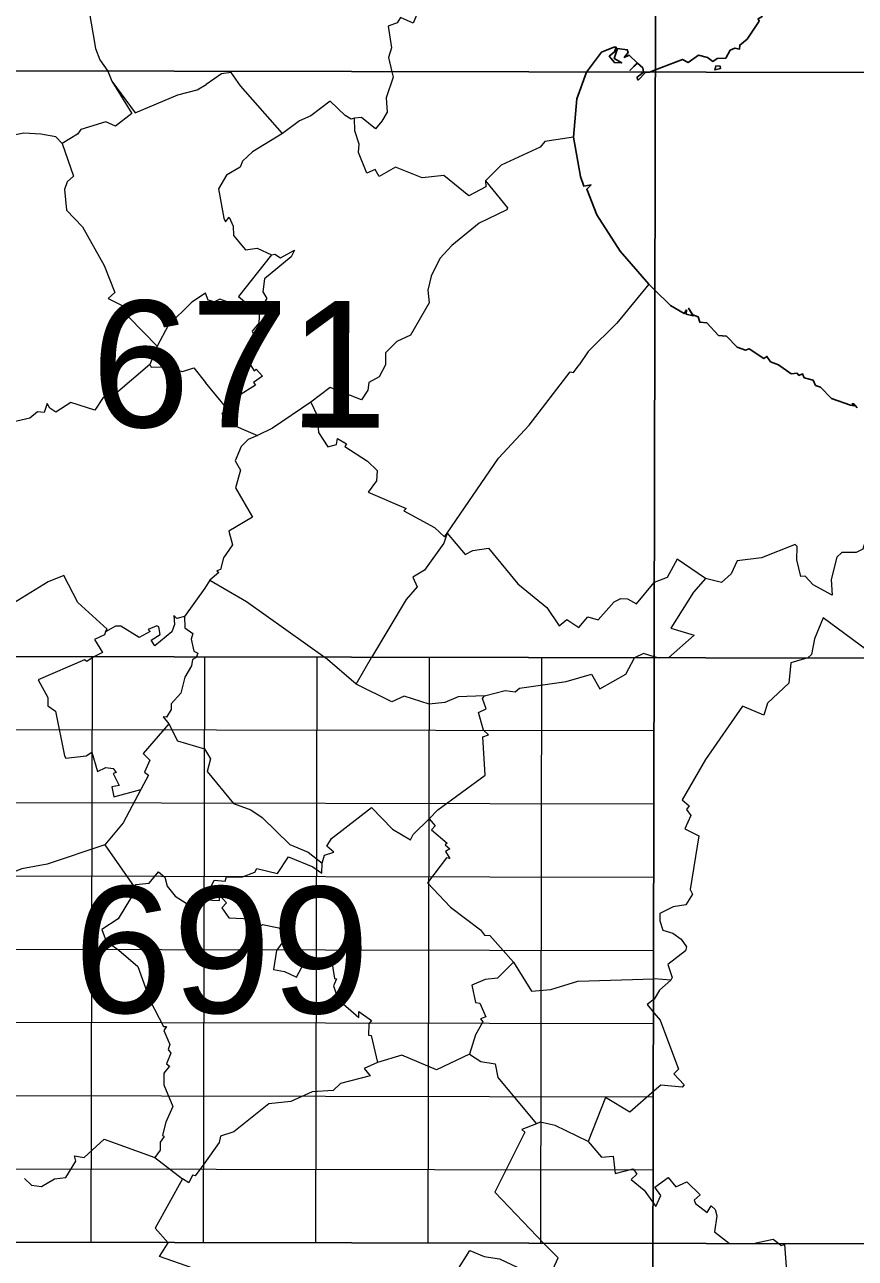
# Model space of a CAD drawing. Extents: x 483843 to 488449, y 4381269 to 4384483.
# Drawn here: x 488151.2 to 488279.3, y 4383337 to 4383527.2 of the extents above; entities that cross this region are included whole.
import ezdxf
from ezdxf.enums import TextEntityAlignment as Align

# ---------------------------------------------------------------- set-up
doc = ezdxf.new("R2010")
doc.units = 0
doc.header["$LTSCALE"] = 3.8
doc.linetypes.add('DOTTED', pattern=[1.5, 0.3, -1.2])
for name, color, linetype, lineweight in [('1', 7, 'Continuous', 13), ('2', 7, 'DOTTED', 13), ('3', 7, 'Continuous', 25)]:
    doc.layers.add(name, color=color, linetype=linetype, lineweight=lineweight)

msp = doc.modelspace()

# ---------------------------------------------------------------- linework, layer by layer
at = {"layer": '1', "lineweight": 25}
for p, q in [((488247.57, 4383068.31), (488248.62, 4383610.26)), ((487971.33, 4383520.46), (488387.01, 4383519.66)), ((487832.59, 4383430.4), (488386.83, 4383429.34)), ((487832.42, 4383340.07), (488386.66, 4383339.01))]:
    msp.add_line(p, q, dxfattribs=at)
at = {"layer": '1'}
for p, q in [((488161.49, 4383339.43), (488161.66, 4383429.75)), ((488178.81, 4383339.4), (488178.99, 4383429.72)), ((488196.13, 4383339.36), (488196.3, 4383429.69)), ((488213.45, 4383339.33), (488213.63, 4383429.65)), ((488230.77, 4383339.3), (488230.94, 4383429.62)), ((488248.25, 4383418.3), (488109.68, 4383418.57)), ((488248.23, 4383407.01), (488109.66, 4383407.27)), ((488248.2, 4383395.72), (488109.64, 4383395.99)), ((488248.18, 4383384.42), (488109.62, 4383384.69)), ((488248.16, 4383373.14), (488109.6, 4383373.41)), ((488248.14, 4383361.84), (488109.57, 4383362.11)), ((488248.12, 4383350.56), (488109.55, 4383350.82))]:
    msp.add_line(p, q, dxfattribs=at)
at = {"layer": '3', "lineweight": 13}
for p, q in [((488164.05, 4383520.03), (488164.65, 4383518.51)), ((488179.01, 4383440.33), (488175.88, 4383435.96)), ((488202.33, 4383425.5), (488197.55, 4383429.62)), ((488249.08, 4383429.55), (488248.27, 4383429.74)), ((488250.48, 4383429.56), (488249.08, 4383429.55)), ((488163.59, 4383400.76), (488168.12, 4383394.25)), ((488179.02, 4383392.25), (488178.91, 4383391.52)), ((488225, 4383384.43), (488226.59, 4383382.67)), ((488259.89, 4383339.24), (488263.53, 4383339.24))]:
    msp.add_line(p, q, dxfattribs=at)
at = {"layer": '3'}
msp.add_line((488248.31, 4383520.19), (488247.53, 4383519.88), dxfattribs=at)
at = {"layer": '3', "lineweight": 13}
for points in [[(488156.24, 4383555.85), (488154.68, 4383554.57), (488154.83, 4383550.8), (488155.38, 4383550.37), (488155.88, 4383548.56), (488155.93, 4383545.17), (488158.11, 4383541.96), (488159.89, 4383541.21), (488159.75, 4383539.1), (488160.96, 4383537.75), (488160.91, 4383536.44), (488161.6, 4383534.84), (488161.86, 4383532.86), (488161.71, 4383530.69), (488161.12, 4383529.54), (488162.16, 4383523.57), (488162.8, 4383521.82), (488164.05, 4383520.03)], [(488223.37, 4383539.84), (488221.07, 4383538.9), (488216.57, 4383533.28), (488214.77, 4383531.85), (488214.07, 4383530.64), (488212.28, 4383530.27), (488211.1, 4383527.46), (488209.17, 4383528.34), (488208.67, 4383527.5), (488207.25, 4383526.99), (488207.77, 4383523.67), (488207.29, 4383522.17), (488207.84, 4383519.94)], [(488190.96, 4383510.46), (488184.48, 4383517.79), (488183.08, 4383519.87), (488181.55, 4383519.63), (488179.19, 4383518.01)], [(488207.84, 4383519.94), (488208.03, 4383519.11), (488206.97, 4383515.94), (488207.08, 4383513.72), (488206.28, 4383512.34), (488205.31, 4383511.15), (488203.13, 4383512.91), (488202.08, 4383512.82)], [(488164.65, 4383518.51), (488167.74, 4383513.52), (488165.2, 4383511.59), (488163.74, 4383512.23), (488159.89, 4383511.08), (488159.37, 4383510.35), (488157.01, 4383508.88)], [(488164.65, 4383518.51), (488168.25, 4383513.65), (488174.81, 4383516.42), (488177.81, 4383517.16), (488179.19, 4383518.01)], [(488202.08, 4383512.82), (488201.57, 4383512.67), (488200.61, 4383513.22), (488198.3, 4383515.42), (488195.35, 4383513.15), (488193.58, 4383512.37), (488190.96, 4383510.46)], [(488222.26, 4383503.16), (488222.29, 4383502.21), (488219.7, 4383500.83), (488215.82, 4383503.94), (488212.52, 4383503.61), (488208.41, 4383505.22), (488205.89, 4383503.8), (488205.24, 4383504.9), (488203.96, 4383504.33), (488202.66, 4383507.53), (488202.79, 4383508.79), (488202.13, 4383510.87), (488202.08, 4383512.82)], [(488157.01, 4383508.88), (488156.04, 4383509.94), (488153.73, 4383510.36), (488151.09, 4383510.47), (488147.44, 4383509.78), (488140.95, 4383504.55), (488139.32, 4383503.92), (488137.78, 4383502.42), (488136.69, 4383502.44), (488135.12, 4383500.58), (488133.02, 4383499.47), (488132.18, 4383497.4)], [(488190.96, 4383510.46), (488186.34, 4383507.61), (488184.81, 4383506.15), (488184.46, 4383505.22), (488182.33, 4383504.02), (488181.12, 4383501.93), (488181.93, 4383497.37), (488182.18, 4383496.82), (488182.77, 4383497.52), (488183.34, 4383496.13), (488183.4, 4383494.7), (488185.29, 4383492.48), (488187.05, 4383492.74), (488189.26, 4383491.74)], [(488235.81, 4383509.87), (488231.42, 4383509.18), (488230.7, 4383508.34), (488224.67, 4383505.57), (488222.26, 4383503.16)], [(488157.01, 4383508.88), (488158.76, 4383503.84), (488157.75, 4383502.96), (488157.36, 4383501.79), (488157.66, 4383498.62), (488160.13, 4383496.06), (488163.47, 4383490.08), (488165.12, 4383485.94), (488164.12, 4383484.97), (488167.17, 4383483.44), (488166.64, 4383482.94), (488167.28, 4383482.12), (488171.63, 4383477.66), (488170.51, 4383474.83)], [(488222.26, 4383503.16), (488225.64, 4383498.99), (488225.55, 4383498.67), (488221.27, 4383496.6), (488217.06, 4383493.19), (488215.21, 4383491.15), (488213.87, 4383488.43), (488213.39, 4383486.29), (488213.56, 4383484.32), (488210.7, 4383479.32), (488208.62, 4383478.37), (488206.86, 4383476.61), (488206.83, 4383474.77)], [(488189.26, 4383491.74), (488189.79, 4383491.85), (488190.68, 4383491.28), (488192.83, 4383492.44), (488192.31, 4383491.41), (488188.2, 4383488.01), (488187.95, 4383486.01), (488188.58, 4383484.97), (488187.43, 4383483.17), (488187.34, 4383481.2), (488186.3, 4383479.94), (488187.3, 4383477.87), (488186.3, 4383477.64), (488185.25, 4383475.97), (488185.96, 4383474.8)], [(488189.26, 4383491.74), (488184.18, 4383485.29), (488185.7, 4383484.09), (488184.65, 4383482.68), (488182.26, 4383484.52), (488181.29, 4383484.87), (488180.49, 4383484.5), (488179.5, 4383484.75), (488179.12, 4383485.84)], [(488247.44, 4383487.22), (488242.49, 4383481.17), (488238.1, 4383476.82), (488236.7, 4383474.74)], [(488179.12, 4383485.84), (488176.99, 4383484.42), (488173.37, 4383480.85), (488171.63, 4383477.66)], [(488170.51, 4383474.83), (488165.23, 4383470.31), (488163.32, 4383469.75), (488162.06, 4383467.76), (488158.34, 4383468.98), (488156.03, 4383467.44), (488155.08, 4383468.07), (488154.71, 4383468.79), (488154.25, 4383467.41), (488153.21, 4383467.51), (488152.02, 4383466.55), (488148.22, 4383465.65), (488148.2, 4383466.22), (488146.81, 4383464.89), (488144.94, 4383464.03), (488142.97, 4383465.76), (488138.94, 4383460.73)], [(488170.51, 4383474.83), (488170.72, 4383474.38), (488172.85, 4383474.44), (488175.57, 4383473.72), (488177.32, 4383474.29), (488179.08, 4383472.04)], [(488185.96, 4383474.8), (488186.58, 4383473.86), (488186.91, 4383474.08), (488187.87, 4383473.04), (488186.48, 4383472.05), (488186.82, 4383471.62), (488184.18, 4383469.97), (488182.5, 4383467.94), (488179.08, 4383472.04)], [(488206.83, 4383474.77), (488205.86, 4383472.92), (488204.27, 4383472.02), (488204.11, 4383470.85), (488203.13, 4383469.38), (488198.32, 4383471.29), (488195.35, 4383469.03)], [(488216.36, 4383448.81), (488224.28, 4383460.39), (488228.97, 4383465.44), (488235.31, 4383473.66), (488235.81, 4383473.58), (488236.7, 4383474.74)], [(488182.5, 4383467.94), (488181.61, 4383467.22), (488182.29, 4383466.91), (488181.96, 4383466.06), (488187.09, 4383463.85)], [(488195.35, 4383469.03), (488189.42, 4383465), (488187.09, 4383463.85)], [(488195.35, 4383469.03), (488196.29, 4383466.97), (488196.54, 4383464.31), (488197.96, 4383462.11), (488199.28, 4383462.48), (488199.44, 4383463.42), (488200.81, 4383462.59), (488200.57, 4383462.16), (488204.09, 4383459.9), (488205.58, 4383458.47), (488205.46, 4383456.86), (488204.18, 4383455.13), (488210.03, 4383452.6), (488209.67, 4383452.24), (488214.41, 4383449.68), (488215.92, 4383448.25), (488216.36, 4383448.81)], [(488187.09, 4383463.85), (488185.68, 4383463.25), (488184.58, 4383462.17), (488183.68, 4383459.97), (488184.47, 4383458.54), (488183.74, 4383455.79), (488186.36, 4383451.26), (488182.71, 4383449.1), (488183.25, 4383446.98), (488181.88, 4383444.99), (488181.41, 4383443.2), (488180.83, 4383443.01), (488181.14, 4383442.74), (488179.77, 4383441.56), (488179.01, 4383440.33)], [(488216.36, 4383448.81), (488215.82, 4383447.28), (488212.86, 4383443.09), (488211.05, 4383442), (488211.72, 4383440.52), (488210.01, 4383438.59), (488204.68, 4383429.61)], [(488216.36, 4383448.81), (488219.13, 4383445.51), (488220.31, 4383446.12), (488222.73, 4383446.48), (488227.24, 4383441.01), (488231.74, 4383437.32), (488233.6, 4383434.51), (488234.79, 4383435.49), (488236.65, 4383434.24), (488238.06, 4383435.88), (488239.63, 4383435.44), (488242.12, 4383438.22), (488243.11, 4383438.71), (488244.15, 4383438.66), (488245.53, 4383437.93), (488248.27, 4383441.18)], [(488280.75, 4383449.09), (488280.97, 4383448.03), (488280.44, 4383446.33), (488279.42, 4383445.83), (488277.17, 4383445.8), (488276.44, 4383445.1), (488275.56, 4383441.66), (488275.72, 4383439.23), (488272.8, 4383440.83), (488271.54, 4383442.19), (488270.89, 4383442.1), (488270.24, 4383444.68), (488270.33, 4383446.75), (488270.01, 4383447.05), (488264.79, 4383445), (488261.04, 4383444.52), (488260.13, 4383442.51), (488258.65, 4383441.18), (488256.19, 4383441.82)], [(488256.19, 4383441.82), (488251.79, 4383444.77), (488250.27, 4383441.98), (488248.27, 4383441.18)], [(488163.68, 4383433.61), (488163.95, 4383433.98), (488159.44, 4383438.13), (488157.28, 4383442.26), (488154.83, 4383441.29), (488149.5, 4383437.99), (488147.79, 4383439.07)], [(488179.77, 4383441.56), (488185.43, 4383438.28), (488197.55, 4383429.62)], [(488256.19, 4383441.82), (488254.32, 4383439.73), (488250.85, 4383434.16), (488254.43, 4383433.05), (488250.48, 4383429.56)], [(488175.88, 4383435.96), (488174.69, 4383435.65), (488174.24, 4383436.1), (488174.31, 4383434.72), (488173.89, 4383433.61), (488171.27, 4383431.42), (488170.7, 4383432.28), (488172.1, 4383433.19), (488171.91, 4383434.34), (488171.6, 4383434.49), (488170.28, 4383433.96), (488170.57, 4383433.64), (488168.87, 4383432.7), (488166.04, 4383434.44), (488165.21, 4383434.46), (488163.68, 4383433.61)], [(488175.88, 4383435.96), (488175.91, 4383434.22), (488177.17, 4383433.32), (488176.87, 4383432.47), (488177.28, 4383430.59), (488177.94, 4383430.32), (488177.65, 4383429.65)], [(488287.86, 4383434.57), (488285.71, 4383432.33), (488282.16, 4383429.92), (488274.32, 4383435.76), (488272.96, 4383432.49), (488272.54, 4383430.08), (488271.94, 4383429.57)], [(488163.68, 4383433.61), (488163.53, 4383433.11), (488161.97, 4383432.43), (488163.23, 4383430.38), (488161.78, 4383429.7)], [(488161.78, 4383429.7), (488160.81, 4383429.02), (488160.44, 4383429.27), (488153.32, 4383426.2), (488154.82, 4383423.46), (488154.8, 4383422.17), (488155.99, 4383421.33), (488157.34, 4383414.49), (488157.55, 4383414.09), (488160.72, 4383414.46), (488161.59, 4383415.03), (488162.46, 4383412.07), (488163.71, 4383412.65), (488164.87, 4383412.53), (488165.31, 4383411.89), (488164.88, 4383411.74), (488165.8, 4383409.89), (488164.66, 4383409.66), (488164.98, 4383408.16), (488169.13, 4383409.27)], [(488177.65, 4383429.65), (488177.11, 4383429.31), (488176.94, 4383428.33), (488175.91, 4383426.62), (488175.32, 4383424.12), (488173.82, 4383422.46), (488173.8, 4383421.63), (488173.07, 4383420.42), (488172.56, 4383420.47), (488173.46, 4383419.42)], [(488222.13, 4383423.74), (488218.04, 4383423.56), (488216.01, 4383422.68), (488213.57, 4383422.42), (488209.71, 4383423.67), (488207.8, 4383422.78), (488202.33, 4383425.5), (488204.68, 4383429.61)], [(488222.13, 4383423.74), (488225.28, 4383424.55), (488226.85, 4383424.31), (488227.48, 4383424.92), (488234.71, 4383425.94), (488238.62, 4383427.08), (488239.87, 4383424.82), (488243.89, 4383427.08), (488245.21, 4383429.56)], [(488248.27, 4383429.74), (488246.62, 4383430.23), (488245.21, 4383429.56)], [(488271.94, 4383429.57), (488269.35, 4383428.83), (488269.01, 4383425.68), (488265.71, 4383422.6), (488265.15, 4383420.72), (488261.87, 4383422.15), (488256.19, 4383413.88), (488252.6, 4383407.68), (488253.66, 4383406.73), (488253.26, 4383406.19), (488253.9, 4383405.29), (488252.98, 4383403.22), (488255.13, 4383402.15), (488253.79, 4383393.83), (488254.18, 4383393.13), (488253.14, 4383391.49), (488251.19, 4383391.19), (488249.16, 4383390.15), (488249.12, 4383389), (488249.62, 4383387.57), (488251.15, 4383387.14), (488252.45, 4383386.2), (488253.26, 4383385.01), (488253.1, 4383384.39)], [(488213.58, 4383404.77), (488214.92, 4383406.14), (488222.19, 4383411.51), (488221.83, 4383417.39), (488222.7, 4383417.71), (488221.93, 4383418.42), (488221.17, 4383421.15), (488222.38, 4383421.69), (488221.79, 4383423.29), (488222.13, 4383423.74)], [(488173.46, 4383419.42), (488169.51, 4383414.84), (488170.54, 4383413.81), (488169.72, 4383411.93), (488170.32, 4383411.49), (488169.13, 4383409.27)], [(488173.46, 4383419.42), (488174.8, 4383416.79), (488178.96, 4383415.53)], [(488178.96, 4383415.53), (488179.87, 4383413.99), (488179.38, 4383412.07), (488183.43, 4383407.09), (488186.07, 4383406.16), (488187.81, 4383404.94), (488192.09, 4383400.8), (488194.93, 4383399.61), (488197.08, 4383397.92)], [(488169.13, 4383409.27), (488166.42, 4383404.15), (488163.59, 4383400.76)], [(488197.08, 4383397.92), (488197.45, 4383399.14), (488198.88, 4383399.62), (488197.8, 4383400.56), (488198.5, 4383401.71), (488204.67, 4383406.52), (488207.91, 4383403.16), (488210.72, 4383401.5), (488211.12, 4383402.36), (488213.58, 4383404.77)], [(488213.58, 4383404.77), (488214.5, 4383403.65), (488213.94, 4383403.06), (488216.33, 4383401.02), (488216.02, 4383400.73), (488216.78, 4383400.13), (488216.08, 4383399.7), (488216.75, 4383398.61), (488216.25, 4383398.75), (488213.34, 4383394.87), (488216.86, 4383391.12), (488221.5, 4383387.63), (488222.1, 4383386.82), (488222.91, 4383386.75), (488225, 4383384.43)], [(488163.59, 4383400.76), (488154.71, 4383397.76), (488150.81, 4383397.05), (488148.26, 4383396.07), (488146.4, 4383399.05), (488142.4, 4383397.67), (488142.16, 4383398.59), (488140.58, 4383398.03), (488136.83, 4383395.63), (488135.63, 4383397.04), (488130.53, 4383395.59)], [(488179.02, 4383392.25), (488180.46, 4383395.29), (488182.15, 4383395.13), (488182.36, 4383395.79), (488184.8, 4383395.82), (488186.72, 4383396.52), (488187.03, 4383397.07), (488190.21, 4383396.3), (488191.9, 4383398.88), (488195.62, 4383397.34), (488197.03, 4383396.37), (488197.08, 4383397.92)], [(488168.12, 4383394.25), (488168.36, 4383394.63), (488170.42, 4383394.85), (488171.85, 4383396.6), (488172.83, 4383395.74), (488173.21, 4383394.36), (488174.42, 4383392.85), (488177.26, 4383391.02), (488178.91, 4383391.52)], [(488168.12, 4383394.25), (488168.43, 4383393.9), (488165.64, 4383389.35), (488163.13, 4383387.68), (488163.78, 4383385.9), (488165.74, 4383384.52)], [(488179.02, 4383392.25), (488181.26, 4383392.17), (488181.29, 4383392.92), (488182.35, 4383391.81), (488181.6, 4383391.04), (488182.7, 4383389.47), (488186.09, 4383389.31), (488187.43, 4383388.13), (488187.88, 4383388.48), (488190.39, 4383387.95), (488191.57, 4383386.57), (488190.06, 4383384.47)], [(488165.74, 4383384.52), (488168.67, 4383381.97), (488170.59, 4383376.69), (488172.6, 4383372.7), (488173.1, 4383372.72), (488172.7, 4383372.11), (488173.59, 4383369.93), (488173.32, 4383369.16), (488173.74, 4383368.61), (488173.09, 4383366.97), (488173.56, 4383366.59), (488172.67, 4383365.55), (488172.66, 4383363.71), (488174.08, 4383360.39), (488172.98, 4383357.97), (488172.45, 4383355.95), (488172.73, 4383355.78), (488172.11, 4383354.91), (488172.13, 4383353.64), (488171.28, 4383352.54)], [(488190.06, 4383384.47), (488189.58, 4383381.54), (488191.28, 4383381.21), (488193.14, 4383380.31), (488194.82, 4383383.54), (488197.55, 4383382.74), (488197.88, 4383382.93), (488197.91, 4383382.46), (488198.56, 4383382.7), (488198.96, 4383380.13), (488199.31, 4383380.06), (488198.83, 4383379.02), (488199.48, 4383376.93), (488202.72, 4383374.13), (488202.73, 4383375.02), (488204.68, 4383373.67), (488204.28, 4383373.12), (488204.23, 4383371.4), (488204.64, 4383371.36), (488205.61, 4383367.15)], [(488253.1, 4383384.39), (488250.37, 4383382.31), (488251.03, 4383380.29), (488250.82, 4383379.88), (488248.26, 4383380.1)], [(488226.59, 4383382.67), (488224.13, 4383380.19), (488222.2, 4383379.98), (488220.17, 4383379.12), (488220.7, 4383376.42), (488221.38, 4383376.33), (488222.34, 4383374.2), (488221.51, 4383373.9), (488221.87, 4383373.42), (488220.7, 4383371.45), (488219.82, 4383368.48)], [(488226.59, 4383382.67), (488229.35, 4383378.18), (488232.34, 4383378.45), (488236.5, 4383379.72), (488248.26, 4383380.1)], [(488250.82, 4383379.88), (488249.09, 4383378.33), (488248.25, 4383376.93)], [(488248.25, 4383376.93), (488247.18, 4383376.14), (488248.26, 4383374.8)], [(488248.26, 4383374.8), (488249.18, 4383373.69), (488252.01, 4383366.15), (488251.31, 4383365.44), (488252.9, 4383363.73), (488252.58, 4383363.37), (488249.29, 4383363.66), (488248.24, 4383362.83)], [(488219.82, 4383368.48), (488214.71, 4383366.02), (488209.34, 4383368.33), (488205.61, 4383367.15)], [(488219.82, 4383368.48), (488221.55, 4383367.31), (488223.77, 4383366.97), (488224.17, 4383364.87), (488230.12, 4383357.72)], [(488205.61, 4383367.15), (488203.55, 4383366.24), (488204.46, 4383365.12), (488199.92, 4383363.92), (488198.76, 4383362.87), (488195.53, 4383362.64), (488192.25, 4383361.14), (488188.84, 4383360.82), (488183.48, 4383356.46), (488181.39, 4383355.83), (488181.2, 4383354.83), (488178.82, 4383351.51)], [(488248.24, 4383362.83), (488244.51, 4383359.49), (488240.76, 4383361.79), (488238.08, 4383355)], [(488230.12, 4383357.72), (488227.86, 4383356.86), (488228.34, 4383356.42), (488223.72, 4383347.16), (488231.27, 4383339.26)], [(488238.08, 4383355), (488232.99, 4383357.48), (488230.71, 4383357.96), (488230.12, 4383357.72)], [(488151.18, 4383349.3), (488152.26, 4383348.28), (488153.82, 4383348.05), (488155.83, 4383349.21), (488157.57, 4383349.45), (488159.13, 4383351.96), (488158.92, 4383352.8), (488160.4, 4383352.52), (488163.48, 4383355.34), (488171.28, 4383352.54), (488175.56, 4383349.23)], [(488238.08, 4383355), (488240.13, 4383352.58), (488241.93, 4383352.72), (488242.23, 4383350.06), (488245.02, 4383350.76), (488245.57, 4383349.93), (488244.72, 4383349.11), (488246.71, 4383347.47), (488248.24, 4383345.32)], [(488178.82, 4383351.51), (488177.49, 4383349.71), (488177.1, 4383349.8), (488176.52, 4383348.6), (488175.56, 4383349.23)], [(488175.56, 4383349.23), (488171.35, 4383341.65), (488173.37, 4383339.34)], [(488248.24, 4383345.32), (488248.54, 4383344.95), (488249.28, 4383346.67), (488248.35, 4383347.97), (488250.41, 4383349.43), (488251.62, 4383347.99), (488253.29, 4383348.78), (488255.33, 4383346.76), (488254.42, 4383345.93), (488254.64, 4383345.42), (488256.43, 4383344.02), (488257.06, 4383345.05), (488257.66, 4383344.49), (488257.92, 4383343.52), (488257.58, 4383341.04), (488259.89, 4383339.24)], [(488170.4, 4383318.95), (488169.05, 4383323.86), (488168.99, 4383327.04), (488169.48, 4383328.31), (488172.19, 4383328.55), (488174.27, 4383329.96), (488177.16, 4383335.45), (488172.01, 4383337.26), (488173.37, 4383339.34)], [(488211.83, 4383325.44), (488219.86, 4383338.16), (488222.06, 4383337.27), (488224.44, 4383336.89), (488229.96, 4383334.29), (488231.41, 4383335.43), (488232.41, 4383334.71), (488233.45, 4383337.05), (488231.27, 4383339.26)], [(488263.53, 4383339.24), (488266.59, 4383339.92), (488267.5, 4383339.25)], [(488267.5, 4383339.25), (488267.82, 4383338.95), (488268.36, 4383339.11), (488268.59, 4383335.66), (488269.17, 4383333.86), (488271.27, 4383330.06), (488277.2, 4383325.22), (488272.68, 4383318.83), (488280.48, 4383314.22), (488301.5, 4383305.69), (488302.46, 4383305.7)]]:
    msp.add_lwpolyline(points, dxfattribs=at)
at = {"layer": '3'}
for points in [[(488267.88, 4383534.97), (488269.13, 4383535.42), (488268.57, 4383533.26), (488265.52, 4383529.32), (488264.87, 4383529.24), (488264.89, 4383528.5), (488264.29, 4383528.14), (488264.45, 4383527.74), (488262.6, 4383525.01), (488261.46, 4383524.08), (488261.42, 4383523.46), (488260.71, 4383523.62), (488259.98, 4383523.27), (488259.29, 4383522.03), (488257.96, 4383522), (488257.33, 4383521.55), (488256.47, 4383522.17)], [(488237.84, 4383519.9), (488240.16, 4383522.96), (488242.07, 4383523.76), (488242.43, 4383523.73), (488242.15, 4383523.03), (488241.34, 4383522.34), (488242.13, 4383521.38), (488243.27, 4383521.31), (488242.09, 4383522.02), (488242.63, 4383523.57), (488244.11, 4383523.34), (488244.26, 4383522.91), (488243.66, 4383522.17), (488244.4, 4383522.54), (488245.65, 4383521.32), (488244.52, 4383520.17), (488245.72, 4383521.29), (488246.53, 4383520.54), (488246.64, 4383519.89)], [(488256.47, 4383522.17), (488255.1, 4383522.51), (488253.51, 4383521.4), (488252.61, 4383521.86), (488248.31, 4383520.19)], [(488237.84, 4383519.9), (488236.33, 4383515.77), (488235.81, 4383509.87)], [(488246.64, 4383519.89), (488245.6, 4383519.06), (488245.79, 4383518.68), (488246.94, 4383519.82), (488247.53, 4383519.88)], [(488235.81, 4383509.87), (488236.93, 4383503.81), (488237.41, 4383502.3), (488238.53, 4383502.51), (488237.86, 4383501.85), (488239.41, 4383497.89), (488243.02, 4383492.29), (488247.44, 4383487.22), (488248.29, 4383486.33)], [(488248.29, 4383486.33), (488250.79, 4383483.91), (488252.91, 4383482.66), (488253.23, 4383483.22), (488253.19, 4383482.59), (488254.27, 4383482.3), (488253.57, 4383483.48), (488254.23, 4383482.48), (488255.03, 4383482.19), (488255.3, 4383481.32), (488256.36, 4383481.25), (488258.17, 4383479.29)], [(488258.17, 4383479.29), (488259.42, 4383479.16), (488261.04, 4383477.48), (488262.32, 4383477.01), (488262.9, 4383477.24), (488265.19, 4383475.73), (488265.64, 4383476.07), (488266.2, 4383475.23), (488267.41, 4383474.74)], [(488267.41, 4383474.74), (488269.38, 4383473.37), (488270.29, 4383473.5), (488270.58, 4383473.12), (488271.13, 4383473.4), (488271.4, 4383472.78), (488272.75, 4383472.41), (488273.15, 4383471.58), (488273.89, 4383471.33), (488275.59, 4383469.57), (488278.51, 4383468.55), (488279.08, 4383468.42), (488278.77, 4383468.73), (488279.04, 4383468.75), (488279.58, 4383468.13)]]:
    msp.add_lwpolyline(points, dxfattribs=at)
msp.add_lwpolyline([(488257.76, 4383520.86), (488257.63, 4383520.24), (488258.51, 4383520.47), (488258.44, 4383520.82)], close=True, dxfattribs=at)

# ---------------------------------------------------------------- texts
at = {"layer": '2', "width": 1.05}
for s, p in [('671', (488184.3, 4383465.12)), ('699', (488181.59, 4383374.8))]:
    msp.add_text(s, height=19.5, rotation=359.89, dxfattribs=at).set_placement(p, align=Align.CENTER)

doc.saveas('drawing.dxf')
